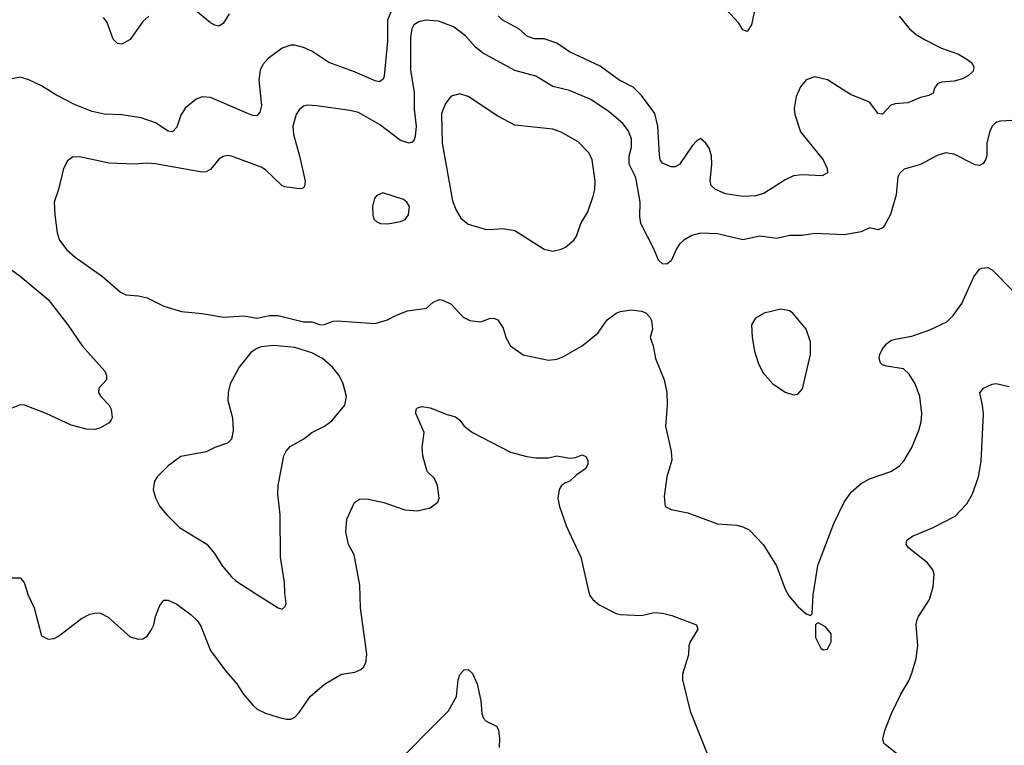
# Model space of a CAD drawing. Header units: inches. Extents: x 1305375 to 1407406, y 744550 to 841633.
# Tile 324 of 509: x 1362087 to 1366747, y 784200 to 787634. Entities that reach past the tile are written whole.
import ezdxf

# ---------------------------------------------------------------- set-up
doc = ezdxf.new("R2010")
doc.units = ezdxf.units.IN
doc.header["$MEASUREMENT"] = 0
doc.layers.add('B3768', color=7, linetype='Continuous')

msp = doc.modelspace()

# ---------------------------------------------------------------- linework, layer by layer
at = {"layer": 'B3768', "color": 5}
for points, elevation in [([(1363077.7, 787662.3), (1363050, 787615.8), (1363030, 787604.1), (1363010, 787607.5), (1362990, 787619.3), (1362910, 787684.7)], 1080), ([(1365563.5, 787670), (1365550, 787609.3), (1365530, 787578), (1365510, 787586), (1365490, 787616.9), (1365430, 787683.1)], 1080), ([(1363843.4, 787670), (1363828.3, 787631.7), (1363827.9, 787532.1), (1363812.6, 787367.4), (1363807.1, 787352.9), (1363790, 787340.5), (1363770, 787343.9), (1363672.1, 787387.9), (1363550, 787430.8), (1363470, 787485.3), (1363430, 787503.1), (1363390, 787513.3), (1363370, 787513.5), (1363330, 787498.5), (1363263.1, 787450), (1363238.3, 787421.7), (1363224.6, 787395.4), (1363218.2, 787350), (1363231.4, 787228.6), (1363224.1, 787195.9), (1363210, 787179.7), (1363190, 787180.3), (1363170, 787187.9), (1362990, 787265.7), (1362950, 787268.4), (1362922, 787258), (1362870, 787214.7), (1362850, 787181.6), (1362830, 787125.1), (1362810, 787103.1), (1362790, 787107), (1362730, 787145.5), (1362661.2, 787170), (1362570, 787184.1), (1362487.3, 787187.3), (1362430, 787199.8), (1362350, 787230.9), (1362257.7, 787277.7), (1362190, 787321.1), (1362130, 787349.7), (1362090, 787361.6), (1362050, 787354)], 1120), ([(1366810, 787158.7), (1366730, 787153.7), (1366711.4, 787148.6), (1366699.9, 787140.1), (1366690, 787129.5), (1366677.8, 787102.2), (1366665.2, 787050), (1366664.9, 786990), (1366658.4, 786970), (1366646.7, 786953.3), (1366630, 786944.5), (1366610, 786947.6), (1366510, 786997.6), (1366470, 787003.6), (1366430, 786991.8), (1366350, 786948.2), (1366273.7, 786926.3), (1366252.2, 786907.8), (1366243.8, 786890), (1366235.4, 786804.6), (1366207.9, 786712.1), (1366179.7, 786660.3), (1366170, 786649.5), (1366150, 786639.5), (1366110, 786649.3), (1366070, 786629.6), (1365990, 786615.8), (1365850, 786622.3), (1365790, 786612.6), (1365730, 786612.3), (1365670, 786598.3), (1365590, 786609.8), (1365510, 786592.8), (1365390, 786620.4), (1365310, 786623.5), (1365267.8, 786612.2), (1365230.2, 786589.8), (1365210, 786571.5), (1365196, 786550), (1365170, 786493.2), (1365150, 786477.2), (1365130, 786479), (1365110, 786495.3), (1365088.4, 786550), (1365027.4, 786670), (1365022.9, 786702.9), (1365023.1, 786770), (1365006, 786870), (1365001.8, 786890), (1364971.2, 786950), (1364971.8, 786990), (1364983.2, 787030), (1364982, 787070), (1364966.8, 787110), (1364942.4, 787142.4), (1364877.5, 787197.5), (1364790, 787255.8), (1364690, 787298.5), (1364610, 787318), (1364530, 787366), (1364430, 787393.5), (1364277.4, 787477.4), (1364243.9, 787503.9), (1364197.7, 787557.7), (1364141, 787601), (1364070, 787626.3), (1364010, 787631.8), (1363976, 787624), (1363952.9, 787610), (1363942.7, 787590), (1363936.6, 787550), (1363937.2, 787397.2), (1363954.4, 787290), (1363954.5, 787210), (1363963.1, 787130), (1363958.9, 787081.1), (1363954.1, 787065.9), (1363944.9, 787055.1), (1363930, 787049.8), (1363890, 787062.2), (1363790, 787137.8), (1363690, 787194.5), (1363650, 787204.8), (1363493.5, 787226.5), (1363450, 787229.7), (1363430, 787224.2), (1363410, 787207.3), (1363395.2, 787184.8), (1363379.7, 787130), (1363382.3, 787090), (1363411.1, 786990), (1363437.4, 786870), (1363435.2, 786844.8), (1363424.9, 786835.1), (1363410, 786832.8), (1363342.3, 786842.3), (1363328.2, 786850), (1363250, 786924), (1363230, 786936.4), (1363090, 786988.2), (1363070, 786991.1), (1363050, 786986), (1363030, 786974), (1362990, 786924.4), (1362970, 786914.2), (1362950, 786912.7), (1362727.8, 786952.2), (1362690, 786954.5), (1362630, 786949.8), (1362510, 786955.4), (1362370, 786985.1), (1362337.1, 786982.9), (1362313.8, 786966.2), (1362294, 786930), (1362270.3, 786829.7), (1362250.3, 786770), (1362253, 786710), (1362265.1, 786625.1), (1362276, 786590), (1362310, 786544.2), (1362349.3, 786509.3), (1362478.2, 786418.2), (1362564.1, 786344.1), (1362590, 786331.8), (1362650, 786327), (1362690, 786316.9), (1362770, 786277.4), (1362852.4, 786252.4), (1362950, 786243.1), (1363053.4, 786226.6), (1363150, 786232.4), (1363210, 786221.6), (1363270, 786234), (1363310, 786234.6), (1363430, 786204.6), (1363470, 786203.6), (1363510, 786190.2), (1363530, 786191.4), (1363570, 786207.2), (1363590, 786208.9), (1363770, 786196.5), (1363827.1, 786212.9), (1363870, 786235.8), (1363923.3, 786256.7), (1364012, 786268), (1364043.3, 786296.7), (1364074, 786310), (1364090, 786307.3), (1364130, 786287.3), (1364185.7, 786225.7), (1364218, 786210), (1364270, 786204.4), (1364310, 786219.3), (1364330, 786221.6), (1364350, 786212.7), (1364374.8, 786174.8), (1364390, 786126), (1364410.7, 786090), (1364470, 786048.5), (1364590, 786022), (1364630, 786026.8), (1364660.7, 786039.3), (1364749.7, 786090.3), (1364823.7, 786150), (1364867.1, 786212.9), (1364910, 786244.4), (1364930, 786252.7), (1364980.7, 786260.7), (1365030, 786254.8), (1365050, 786246), (1365070, 786226), (1365078, 786210), (1365082, 786170), (1365070.7, 786130), (1365085.5, 786090), (1365097.1, 786030), (1365137.6, 785930), (1365150.3, 785870), (1365152, 785810), (1365144.2, 785710), (1365170.4, 785590), (1365173, 785550), (1365150.7, 785470), (1365136.9, 785376.9), (1365142, 785330), (1365170, 785316), (1365250, 785300.5), (1365390, 785248), (1365481.1, 785241.1), (1365510, 785234), (1365539, 785219), (1365605.5, 785150), (1365656.3, 785070), (1365668.5, 785048.5), (1365710, 784938), (1365726.9, 784906.9), (1365770, 784856), (1365810, 784822), (1365830, 784814), (1365838, 784822), (1365842.7, 784910), (1365864.2, 785050), (1365940.7, 785250), (1365989.6, 785350), (1366022.2, 785397.8), (1366070, 785439.5), (1366110, 785461.3), (1366210, 785495.5), (1366250, 785520.5), (1366272.8, 785547.2), (1366309.6, 785610), (1366342.4, 785690), (1366353.6, 785730), (1366357.6, 785770), (1366347.3, 785850), (1366325.6, 785910), (1366296.6, 785956.6), (1366270, 785980.9), (1366190, 785994), (1366170, 786000.9), (1366160.9, 786010), (1366155.6, 786030), (1366158, 786050), (1366170, 786075.5), (1366190, 786100.3), (1366210, 786115.2), (1366230, 786122.4), (1366310, 786136.1), (1366394.3, 786165.7), (1366475.4, 786204.6), (1366505.6, 786234.4), (1366546, 786290), (1366603.7, 786416.3), (1366630, 786454), (1366641.2, 786458.8), (1366670, 786460.7), (1366690, 786450.7), (1366790, 786347.7)], 1140), ([(1362697.6, 787650), (1362670, 787625.7), (1362610, 787540.4), (1362570, 787518), (1362550, 787521), (1362530, 787542), (1362500.7, 787620.7), (1362484.1, 787644.1)], 1080), ([(1366250, 787650.3), (1366298.8, 787590), (1366330, 787564.4), (1366370, 787540.1), (1366450, 787499.4), (1366530.1, 787470.1), (1366564.4, 787450), (1366593, 787430), (1366603.8, 787410), (1366599.3, 787390), (1366578.4, 787370), (1366550, 787354.5), (1366510, 787343.5), (1366450, 787338.5), (1366430.6, 787330), (1366417.6, 787310), (1366410, 787286), (1366390, 787274.5), (1366350, 787266.3), (1366290, 787240.5), (1366230, 787235.6), (1366210, 787229.7), (1366170, 787186.3), (1366150, 787189.6), (1366110, 787243.9), (1366019.2, 787279.2), (1365910, 787349.8), (1365850, 787363.5), (1365810.2, 787349.8), (1365783.4, 787316.6), (1365762.2, 787270), (1365753.1, 787213.1), (1365755.4, 787184.6), (1365783.1, 787103.1), (1365890.3, 786970), (1365908.4, 786930), (1365910.3, 786909.7), (1365884.9, 786895.1), (1365790, 786899.8), (1365750, 786894.3), (1365710, 786875.6), (1365608.4, 786811.6), (1365570, 786801.1), (1365510, 786796.5), (1365427, 786810), (1365380.5, 786830), (1365360.4, 786850), (1365355.3, 786870), (1365363.5, 786950), (1365362, 786990), (1365350, 787025.2), (1365335.1, 787050), (1365310, 787072.3), (1365290, 787059.5), (1365270, 787037.6), (1365210, 786947.9), (1365190, 786937.4), (1365170, 786938.4), (1365130, 786954.7), (1365119.2, 786970), (1365114.5, 786994.5), (1365107.9, 787130), (1365093.6, 787190), (1365030, 787275.4), (1364990, 787315.4), (1364923.5, 787350), (1364834.1, 787414.1), (1364690, 787482), (1364630, 787523.5), (1364570, 787543.5), (1364523.5, 787543.5), (1364490, 787554.5), (1364450, 787590.9), (1364370, 787632.8), (1364352.2, 787652.2)], 1120), ([(1361992.7, 786490), (1362090, 786420.9), (1362221.6, 786310), (1362315.5, 786190), (1362382.8, 786090), (1362490.7, 785970), (1362497.3, 785950), (1362497.3, 785930), (1362462, 785890), (1362460.5, 785870), (1362470.5, 785850), (1362510.7, 785810), (1362520.7, 785790), (1362524, 785750), (1362519.9, 785740.1), (1362510, 785726), (1362470, 785702), (1362444.9, 785695.1), (1362403.9, 785696.1), (1362330, 785715.5), (1362211.6, 785770), (1362110, 785809.8), (1362090, 785810.7), (1362050, 785794.8)], 1120), ([(1366251.8, 784150), (1366182.8, 784202.8), (1366176.9, 784210), (1366172.8, 784230), (1366181.1, 784270), (1366212.8, 784350), (1366258.2, 784441.8), (1366295.5, 784504.5), (1366310, 784541), (1366329.7, 784610), (1366337.7, 784670), (1366329.7, 784770), (1366333.3, 784790), (1366341.6, 784810), (1366393.3, 784890), (1366411.1, 784950), (1366415.1, 785010), (1366409.6, 785030), (1366383.3, 785063.3), (1366293.8, 785133.8), (1366282.7, 785150), (1366285.2, 785170), (1366313.2, 785190), (1366410, 785230.3), (1366515.3, 785284.7), (1366570, 785343), (1366597.4, 785390), (1366625.4, 785470), (1366637.4, 785542.6), (1366648.3, 785768.3), (1366644.7, 785810), (1366631.7, 785868.3), (1366649.5, 785890), (1366690, 785908.5), (1366708.3, 785911.7), (1366770, 785897.7)], 1120), ([(1362050, 784991.8), (1362090, 784992), (1362108.5, 784970), (1362127.4, 784910), (1362154.9, 784850), (1362190, 784718), (1362222, 784702), (1362250, 784706), (1362270, 784716), (1362379.3, 784800.7), (1362419.1, 784820.9), (1362450, 784827.1), (1362470, 784824.7), (1362505.5, 784805.5), (1362610, 784713.4), (1362650, 784702), (1362670, 784704), (1362690, 784716), (1362710, 784744.7), (1362722, 784770), (1362729.6, 784810), (1362750, 784861), (1362770, 784886), (1362790, 784887.3), (1362830, 784867.7), (1362898, 784818), (1362928.9, 784788.9), (1362943.6, 784763.6), (1362990, 784647.7), (1363063, 784550), (1363114.4, 784490), (1363144.1, 784444.1), (1363190, 784390.4), (1363211.5, 784371.5), (1363250, 784352), (1363310, 784332.4), (1363350, 784323), (1363370, 784323.8), (1363390, 784333), (1363410, 784355.5), (1363461.6, 784430), (1363530, 784488.4), (1363610, 784536.5), (1363673.3, 784546.7), (1363700.9, 784559.1), (1363714, 784570), (1363726, 784590), (1363729.5, 784630.5), (1363699.8, 784850), (1363697, 784957), (1363670, 785102), (1363643.5, 785150), (1363631.2, 785210), (1363635.6, 785270), (1363671.6, 785348.4), (1363695.9, 785364.1), (1363730, 785366.7), (1363810, 785348.7), (1363910, 785313.7), (1363970, 785310.2), (1364030, 785323.2), (1364066.3, 785350), (1364072.6, 785370), (1364065.1, 785430), (1364050, 785462.9), (1364016.4, 785496.4), (1363995.8, 785570), (1363992, 785610), (1364000.8, 785680.8), (1363962.4, 785770), (1363963.7, 785790), (1363970, 785797.3), (1363990, 785803), (1364030, 785797.1), (1364110, 785765.3), (1364150, 785754.9), (1364170, 785738.4), (1364190.4, 785710), (1364230, 785679.5), (1364410, 785587.4), (1364486.9, 785566.9), (1364530, 785560.7), (1364590, 785560.6), (1364630, 785570.2), (1364690, 785558.5), (1364717.4, 785562.6), (1364750, 785574.6), (1364767, 785567), (1364776.4, 785550), (1364775.8, 785530), (1364766.7, 785510), (1364721.4, 785478.6), (1364690.8, 785449.2), (1364670, 785442.3), (1364651.1, 785428.9), (1364639.6, 785410), (1364633.6, 785370), (1364641.3, 785330), (1364675.1, 785235.1), (1364743.1, 785090), (1364784.2, 784910), (1364799.5, 784890), (1364830, 784864.6), (1364910, 784823.6), (1364930, 784818.9), (1365030, 784813.4), (1365090, 784827.9), (1365130, 784825.8), (1365174.1, 784814.1), (1365290.8, 784770), (1365297.3, 784750), (1365260.7, 784690), (1365254, 784670), (1365252.5, 784627.5), (1365223.8, 784536.2), (1365223.8, 784510), (1365260.6, 784360.6), (1365377, 784070)], 1120), ([(1363837.3, 784082.7), (1364116.3, 784363.7), (1364154.6, 784430), (1364163, 784510), (1364170, 784534.6), (1364190, 784556.5), (1364210, 784559), (1364230, 784539.3), (1364252.8, 784490), (1364270.2, 784410.2), (1364273.7, 784350), (1364281.2, 784330), (1364294.4, 784314.4), (1364343, 784290), (1364352.9, 784272.9), (1364358.4, 784230), (1364356.3, 784190)], 1080)]:
    msp.add_lwpolyline(points, dxfattribs=dict(at, elevation=elevation))
for points, elevation in [([(1364170, 787282.4), (1364130, 787271.6), (1364102.6, 787237.4), (1364083.2, 787190), (1364086, 787050), (1364136.3, 786776.3), (1364152.8, 786732.8), (1364175.1, 786695.1), (1364210, 786665.5), (1364290, 786643), (1364310, 786640.5), (1364374, 786646), (1364430, 786636.4), (1364570, 786547.3), (1364610, 786538.8), (1364650, 786547.3), (1364670, 786557.3), (1364709.2, 786590), (1364722.7, 786610), (1364743.7, 786670), (1364776.1, 786723.9), (1364802, 786798), (1364809.7, 786830), (1364810.8, 786870), (1364796.4, 786970), (1364781.8, 787001.8), (1364730, 787056.3), (1364650, 787102.3), (1364610, 787115.1), (1364430, 787134.3), (1364350, 787178), (1364209.8, 787269.8)], 1160), ([(1363805.5, 786814.5), (1363778, 786802), (1363766.8, 786790), (1363757.3, 786750), (1363758.8, 786710), (1363762.8, 786690), (1363776.8, 786676.8), (1363794, 786670), (1363830, 786668.2), (1363890, 786679.1), (1363911.5, 786688.5), (1363926.6, 786710), (1363932, 786750), (1363919.3, 786770), (1363903.3, 786783.3)], 1160), ([(1365690, 786264.2), (1365610, 786245.6), (1365570, 786222), (1365550.4, 786190), (1365554, 786130), (1365565.1, 786065.1), (1365581.6, 786010), (1365604.4, 785964.4), (1365651, 785910), (1365710, 785871), (1365750, 785858), (1365770, 785862), (1365792.7, 785887.3), (1365829.5, 786050), (1365829.5, 786109.5), (1365809.5, 786169.5), (1365745.8, 786245.8), (1365730, 786256.2)], 1160), ([(1363290, 786091.9), (1363230, 786085), (1363210, 786078.2), (1363180.9, 786059.1), (1363125.8, 785990), (1363082.6, 785910), (1363073.7, 785870), (1363072.4, 785832.4), (1363094.9, 785750), (1363098, 785690), (1363090, 785649.2), (1363070, 785629.4), (1363010.3, 785609.7), (1362970, 785589.4), (1362850, 785566), (1362790, 785522.7), (1362737.3, 785470), (1362724.9, 785450), (1362719.1, 785410), (1362730, 785371.3), (1362750.7, 785330), (1362784, 785290), (1362844, 785230), (1362972.3, 785152.3), (1363008.3, 785108.3), (1363046.9, 785046.9), (1363090, 784997), (1363110, 784978.7), (1363190, 784925.5), (1363310, 784851), (1363330, 784844.7), (1363343.1, 784856.9), (1363348.7, 784871.3), (1363341.5, 784921.5), (1363340.7, 784970), (1363322, 785090), (1363319.1, 785290), (1363308.2, 785390), (1363311.1, 785430), (1363337.4, 785570), (1363347.6, 785592.4), (1363366.6, 785613.4), (1363432.3, 785650), (1363470, 785680.4), (1363530, 785710.3), (1363563.9, 785736.1), (1363625.2, 785810), (1363633.3, 785850), (1363618, 785910), (1363598.9, 785950), (1363568.2, 785990), (1363519.7, 786030), (1363470, 786056.8), (1363390, 786082.8)], 1140), ([(1365870, 784778), (1365862, 784778), (1365854, 784770), (1365854, 784710), (1365879.6, 784659.6), (1365890, 784652), (1365910, 784654), (1365928, 784690), (1365927.3, 784727.3), (1365900.4, 784760.4)], 1140)]:
    msp.add_lwpolyline(points, close=True, dxfattribs=dict(at, elevation=elevation))

doc.saveas('drawing.dxf')
